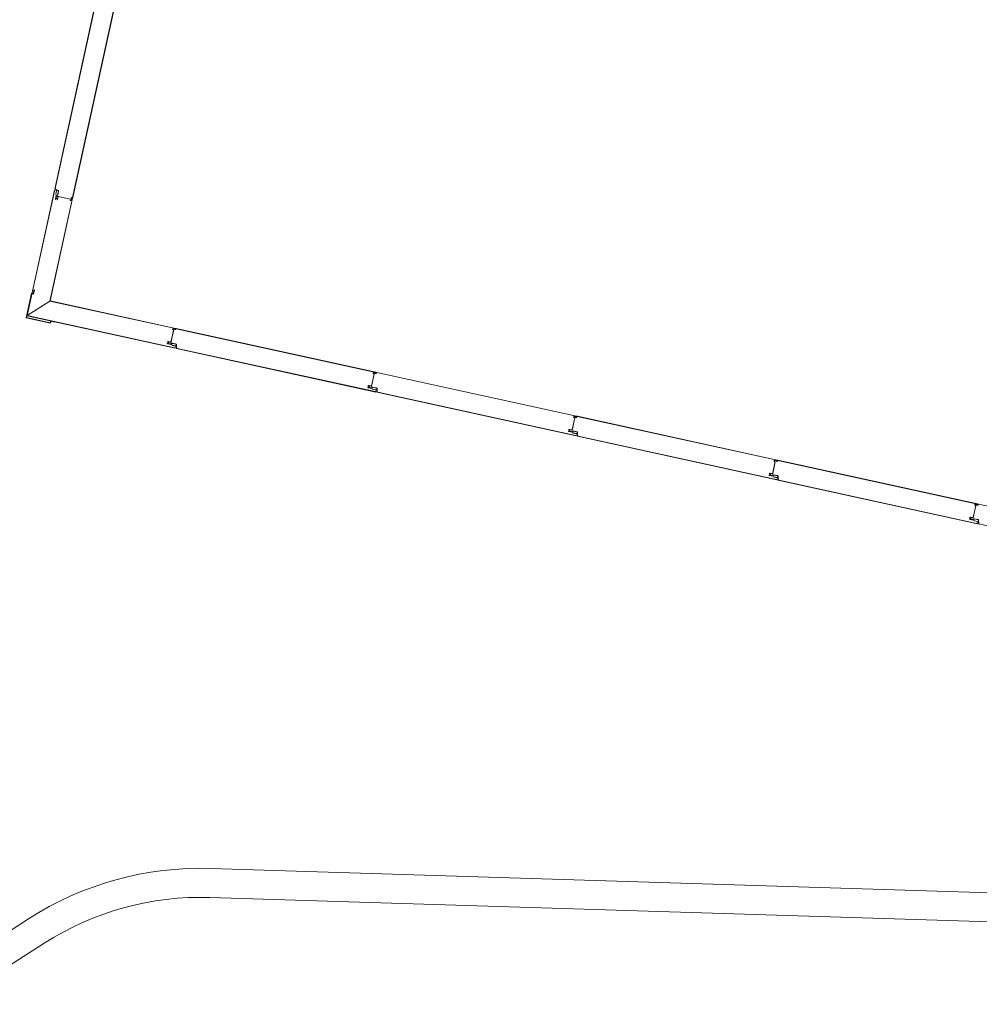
# Model space of a CAD drawing. Header units: metres. Extents: x 233012 to 233264, y 553571 to 554014.
# Tile 307 of 313: x 233246.06 to 233251.02, y 553967.25 to 553972.33. Entities that reach past the tile are written whole.
import ezdxf

# ---------------------------------------------------------------- set-up
doc = ezdxf.new("R2010")
doc.units = ezdxf.units.M
for name, color, linetype, lineweight in [('A-NL$1B_3D-modellen_algemeen', 252, 'Continuous', 5), ('A-NL$1B_3D-modellen_algemeen-drsn', 252, 'Continuous', 5), ('A-NL23_vloeraanzicht', 252, 'Continuous', 5), ('A-NL90_terrein', 252, 'Continuous', 5)]:
    doc.layers.add(name, color=color, linetype=linetype, lineweight=lineweight)

# ---------------------------------------------------------------- blocks, each defined once
blk = doc.blocks.new('NLRS_90_SI_LB_troittoirband 13-15_Struyk Verwo_mie - trottoirband_Struyk Verwo-871937-01_Situatie')
at = {"layer": 'A-NL90_terrein'}
for p, q in [((276.8476, -70.4316), (271.7562, -70.2727)), ((271.7515, -70.4226), (276.9675, -70.5854)), ((270.8144, -70.5327), (261.4856, -76.5117)), ((261.5665, -76.638), (270.8953, -70.659))]:
    blk.add_line(p, q, dxfattribs=at)
for radius in [1.65, 1.5]:
    blk.add_arc((271.7047, -71.9219), radius, 88.212, 122.6567, dxfattribs=at)
blk = doc.blocks.new('NLRS_41_GM_TLB_zetwerk hoek_gen_mie - 130x20x12-6236387-01_Situatie')
at = {"layer": 'A-NL$1B_3D-modellen_algemeen-drsn'}
for p, q in [((-0.118, 0.002), (-0.138, 0.002)), ((-0.138, 0.002), (-0.138, 0)), ((-0.138, 0), (-0.116, 0)), ((-0.118, 0.012), (-0.118, 0.002)), ((0.012, 0.012), (-0.118, 0.012)), ((-0.116, 0), (-0.116, 0.01)), ((-0.116, 0.01), (0.01, 0.01)), ((0.01, 0.01), (0.01, -0.116)), ((0.012, -0.118), (0.012, 0.012)), ((0.01, -0.116), (0, -0.116)), ((0, -0.116), (0, -0.138)), ((0, -0.138), (0.002, -0.138)), ((0.002, -0.138), (0.002, -0.118)), ((0.002, -0.118), (0.012, -0.118))]:
    blk.add_line(p, q, dxfattribs=at)

msp = doc.modelspace()

# ---------------------------------------------------------------- linework, layer by layer
at = {"layer": 'A-NL$1B_3D-modellen_algemeen-drsn'}
for p, q in [((233246.4671, 553972.4873), (233246.2419, 553971.458)), ((233246.2437, 553971.4616), (233246.4672, 553972.4832)), ((233246.3338, 553971.4149), (233246.5594, 553972.446)), ((233246.3348, 553971.4147), (233246.5604, 553972.4459)), ((233246.2405, 553971.4519), (233246.0989, 553970.8044)), ((233246.1, 553970.8052), (233246.2407, 553971.4477)), ((233246.2419, 553971.458), (233246.2594, 553971.4494)), ((233246.2487, 553971.4252), (233246.245, 553971.4081)), ((233246.2598, 553971.4503), (233246.2456, 553971.4573)), ((233246.2459, 553971.4079), (233246.2497, 553971.4249)), ((233246.2472, 553971.4321), (233246.2508, 553971.4486)), ((233246.2481, 553971.4319), (233246.2517, 553971.4484)), ((233246.2607, 553971.4467), (233246.2566, 553971.428)), ((233246.2617, 553971.4464), (233246.2576, 553971.4278)), ((233246.2167, 553970.88), (233246.3328, 553971.4105)), ((233246.2179, 553970.8807), (233246.3338, 553971.4104)), ((233246.25, 553971.4236), (233246.2477, 553971.4128)), ((233246.251, 553971.4234), (233246.2486, 553971.4126)), ((233246.2591, 553971.4178), (233246.2553, 553971.4056)), ((233246.26, 553971.4176), (233246.2562, 553971.4053)), ((233246.2589, 553971.4194), (233246.3224, 553971.4055)), ((233246.3213, 553971.4058), (233246.261, 553971.419)), ((233246.3305, 553971.4114), (233246.3255, 553971.4)), ((233246.3264, 553971.3996), (233246.3314, 553971.411)), ((233246.2167, 553970.88), (233246.1, 553970.8052)), ((233246.2167, 553970.88), (233246.8649, 553970.7381)), ((233246.8652, 553970.7391), (233246.2179, 553970.8807)), ((233246.0989, 553970.8044), (233246.8639, 553970.637)), ((233246.1, 553970.8052), (233246.8602, 553970.6388)), ((233246.856, 553970.7308), (233246.8421, 553970.6673)), ((233246.8426, 553970.6694), (233246.8558, 553970.7296)), ((233246.8522, 553970.7369), (233246.8647, 553970.7366)), ((233246.8522, 553970.7359), (233246.8647, 553970.7356)), ((233246.8692, 553970.7372), (233247.9004, 553970.5115)), ((233247.9007, 553970.5125), (233246.8695, 553970.7382)), ((233246.828, 553970.6697), (233246.8407, 553970.6681)), ((233246.8281, 553970.6707), (233246.8409, 553970.6691)), ((233246.8491, 553970.6626), (233246.8678, 553970.6585)), ((233246.8431, 553970.6556), (233246.826, 553970.6593)), ((233246.8433, 553970.6566), (233246.8262, 553970.6603)), ((233246.8314, 553970.6598), (233246.8422, 553970.6575)), ((233246.8316, 553970.6608), (233246.8424, 553970.6584)), ((233246.8487, 553970.6513), (233246.8652, 553970.6477)), ((233246.8489, 553970.6616), (233246.8676, 553970.6575)), ((233246.8654, 553970.6487), (233246.8489, 553970.6523)), ((233246.8696, 553970.6551), (233246.8701, 553970.6357)), ((233246.8701, 553970.6357), (233247.8994, 553970.4104)), ((233246.871, 553970.6394), (233246.8706, 553970.6552)), ((233246.8741, 553970.6358), (233247.8957, 553970.4123)), ((233247.8877, 553970.5103), (233247.9002, 553970.51)), ((233248.9359, 553970.285), (233247.9047, 553970.5106)), ((233248.9362, 553970.2859), (233247.905, 553970.5116)), ((233247.8915, 553970.5042), (233247.8776, 553970.4407)), ((233247.8781, 553970.4428), (233247.8912, 553970.503)), ((233247.8877, 553970.5093), (233247.9002, 553970.509)), ((233247.8615, 553970.4327), (233247.8786, 553970.429)), ((233247.8788, 553970.43), (233247.8617, 553970.4337)), ((233247.8635, 553970.4431), (233247.8762, 553970.4415)), ((233247.8636, 553970.4441), (233247.8764, 553970.4425)), ((233247.8668, 553970.4332), (233247.8777, 553970.4309)), ((233247.8779, 553970.4318), (233247.8671, 553970.4342)), ((233247.8842, 553970.4247), (233247.9007, 553970.4211)), ((233247.8844, 553970.435), (233247.9031, 553970.4309)), ((233247.9009, 553970.4221), (233247.8844, 553970.4257)), ((233247.8846, 553970.436), (233247.9033, 553970.4319)), ((233247.9051, 553970.4285), (233247.9056, 553970.4091)), ((233247.9056, 553970.4091), (233248.9349, 553970.1838)), ((233247.9061, 553970.4286), (233247.9065, 553970.4128)), ((233248.9312, 553970.1857), (233247.9096, 553970.4092)), ((233248.927, 553970.2776), (233248.9131, 553970.2141)), ((233248.9136, 553970.2162), (233248.9267, 553970.2764)), ((233248.9357, 553970.2835), (233248.9232, 553970.2837)), ((233248.9232, 553970.2827), (233248.9357, 553970.2825)), ((233249.9714, 553970.0584), (233248.9402, 553970.284)), ((233249.9717, 553970.0593), (233248.9405, 553970.285)), ((233248.897, 553970.2062), (233248.914, 553970.2024)), ((233248.9143, 553970.2034), (233248.8972, 553970.2071)), ((233248.899, 553970.2165), (233248.9117, 553970.2149)), ((233248.9119, 553970.2159), (233248.8991, 553970.2175)), ((233248.9023, 553970.2066), (233248.9132, 553970.2043)), ((233248.9134, 553970.2052), (233248.9026, 553970.2076)), ((233248.9199, 553970.2084), (233248.9386, 553970.2043)), ((233248.9201, 553970.2094), (233248.9388, 553970.2053)), ((233248.9362, 553970.1945), (233248.9197, 553970.1981)), ((233248.9364, 553970.1955), (233248.9199, 553970.1991)), ((233248.9406, 553970.202), (233248.941, 553970.1825)), ((233248.941, 553970.1825), (233249.9704, 553969.9572)), ((233248.942, 553970.1862), (233248.9416, 553970.202)), ((233248.9451, 553970.1826), (233249.9667, 553969.9591)), ((233249.9712, 553970.0569), (233249.9587, 553970.0571)), ((233249.9587, 553970.0561), (233249.9712, 553970.0559)), ((233251.0069, 553969.8318), (233249.9757, 553970.0574)), ((233251.0072, 553969.8327), (233249.976, 553970.0584)), ((233249.9625, 553970.051), (233249.9486, 553969.9875)), ((233249.9491, 553969.9896), (233249.9622, 553970.0498)), ((233249.9325, 553969.9796), (233249.9495, 553969.9758)), ((233249.9498, 553969.9768), (233249.9327, 553969.9805)), ((233249.9345, 553969.9899), (233249.9472, 553969.9883)), ((233249.9474, 553969.9893), (233249.9346, 553969.9909)), ((233249.9378, 553969.98), (233249.9487, 553969.9777)), ((233249.9489, 553969.9786), (233249.9381, 553969.981)), ((233249.9552, 553969.9715), (233249.9717, 553969.9679)), ((233249.9554, 553969.9818), (233249.9741, 553969.9777)), ((233249.9719, 553969.9689), (233249.9554, 553969.9725)), ((233249.9556, 553969.9828), (233249.9743, 553969.9787)), ((233249.976, 553969.9754), (233249.9765, 553969.9559)), ((233249.9765, 553969.9559), (233251.0059, 553969.7306)), ((233249.977, 553969.9754), (233249.9775, 553969.9596)), ((233251.0022, 553969.7325), (233249.9806, 553969.956)), ((233250.998, 553969.8244), (233250.9841, 553969.7609)), ((233250.9846, 553969.763), (233250.9977, 553969.8232)), ((233250.9942, 553969.8305), (233251.0067, 553969.8303)), ((233250.9942, 553969.8295), (233251.0067, 553969.8293)), ((233252.0424, 553969.6052), (233251.0112, 553969.8308)), ((233252.0427, 553969.6061), (233251.0115, 553969.8318)), ((233250.985, 553969.7492), (233250.968, 553969.753)), ((233250.9853, 553969.7502), (233250.9682, 553969.7539)), ((233250.97, 553969.7634), (233250.9827, 553969.7617)), ((233250.9829, 553969.7627), (233250.9701, 553969.7643)), ((233250.9733, 553969.7534), (233250.9842, 553969.7511)), ((233250.9736, 553969.7544), (233250.9844, 553969.7521)), ((233250.9909, 553969.7552), (233251.0096, 553969.7511)), ((233251.0098, 553969.7521), (233250.9911, 553969.7562)), ((233251.0115, 553969.7488), (233251.012, 553969.7293)), ((233251.0125, 553969.7488), (233251.0129, 553969.733)), ((233251.0072, 553969.7413), (233250.9907, 553969.7449)), ((233251.0074, 553969.7423), (233250.9909, 553969.7459)), ((233251.012, 553969.7293), (233252.0414, 553969.504))]:
    msp.add_line(p, q, dxfattribs=at)
for centre, major_axis, start_param, end_param in [((233246.2448, 553971.4468), (-0.00345, 0.0024), 5.368476, 6.675883), ((233246.2448, 553971.4468), (-0.00388, -0.0016), 4.36881, 5.676217), ((233246.2476, 553971.4608), (-0.00315, 0.00246), 0.447417, 1.711382), ((233246.2476, 553971.4608), (-0.00323, -0.00236), 5.43561, 6.699576), ((233246.2506, 553971.4313), (0, 0.0035), 1.355915, 1.914772), ((233246.2506, 553971.4313), (-0.00134, -0.00323), 4.889414, 5.448271), ((233246.2506, 553971.4313), (-0.00233, -0.00091), 5.693632, 6.252489), ((233246.2486, 553971.449), (-0.00198, 0.00251), 3.828293, 5.662479), ((233246.2486, 553971.449), (-0.00181, -0.00125), 2.323197, 4.157382), ((233246.2486, 553971.449), (-0.00162, 0.00149), 3.667419, 5.501604), ((233246.2466, 553971.4256), (-0.00165, 0.00145), 3.647563, 4.206419), ((233246.2466, 553971.4256), (-0.00067, 0.00209), 4.186563, 4.74542), ((233246.2466, 553971.4256), (-0.00099, -0.00304), 1.669494, 2.228351), ((233246.2532, 553971.4229), (-0.00126, -0.00294), 3.365516, 4.900264), ((233246.2532, 553971.4229), (-0.00122, -0.00184), 3.546306, 5.080928), ((233246.2532, 553971.4229), (-0.00119, -0.00185), 3.534776, 5.069398), ((233246.2542, 553971.4285), (-0.00256, 0.00239), 2.14209, 3.677448), ((233246.2542, 553971.4285), (0.00019, 0.00349), 3.016155, 4.551514), ((233246.2542, 553971.4285), (-0.00092, -0.00233), 0.196314, 1.731672), ((233246.2583, 553971.4472), (-0.00241, -0.00067), 2.656029, 3.985927), ((233246.2583, 553971.4472), (-0.00342, 0.00075), 3.141593, 4.47149), ((233246.2583, 553971.4472), (-0.00343, -0.00071), 2.721623, 4.051521), ((233246.2484, 553971.4073), (-0.00348, -0.00033), 5.973061, 7.543857), ((233246.2484, 553971.4073), (-0.00348, -0.00033), 5.973061, 7.543857), ((233246.2484, 553971.4073), (-0.00157, -0.00195), 5.176037, 6.746833), ((233246.2508, 553971.4121), (-0.00176, -0.00267), 5.078797, 6.649593), ((233246.2508, 553971.4121), (-0.00143, -0.00167), 5.203786, 6.774582), ((233246.2508, 553971.4121), (-0.00143, -0.00167), 5.203786, 6.774582), ((233246.2524, 553971.4117), (-0.00283, 0.00149), 1.841006, 3.324536), ((233246.2524, 553971.4117), (-0.00144, 0.00166), 2.209574, 3.693104), ((233246.2524, 553971.4117), (-0.00158, 0.00153), 2.12437, 3.6079), ((233246.2529, 553971.4063), (-0.0019, -0.00294), 0.357045, 1.840575), ((233246.2529, 553971.4063), (-0.00227, -0.00266), 0.491661, 1.975191), ((233246.2529, 553971.4063), (-0.00109, -0.00225), 0.233886, 1.717416), ((233246.2601, 553971.4173), (0.00026, 0.00349), 0.604621, 1.342556), ((233246.2601, 553971.4173), (-0.00347, -0.00047), 5.108919, 5.846853), ((233246.2601, 553971.4173), (-0.0025, -0.00005), 5.206383, 5.960252), ((233246.2607, 553971.4174), (-0.00061, 0.00153), 5.688041, 7.171571), ((233246.2607, 553971.4174), (-0.000485, -0.000433), 3.768178, 5.251708), ((233246.2607, 553971.4174), (-0.000597, 0.000257), 4.902642, 6.386172), ((233246.3233, 553971.4008), (-0.00178, -0.00088), 5.610261, 7.278849), ((233246.3211, 553971.4048), (0.000055, 0.000999), 4.551514, 6.12231), ((233246.3222, 553971.4046), (-0.000667, 0.000745), 3.766115, 5.336911), ((233246.3238, 553971.401), (-0.00048, -0.0012), 4.873264, 7.817461), ((233246.3236, 553971.4008), (-0.00121, 0.00159), 2.177174, 3.648907), ((233246.3238, 553971.401), (0.000014, 0.000293), 1.404174, 4.348371), ((233246.3238, 553971.401), (-0.000168, 0.00024), 0.744946, 3.689143), ((233246.3302, 553971.4116), (-0.00157, -0.00256), 3.477168, 5.948703), ((233246.3302, 553971.4116), (-0.00299, -0.00022), 4.425785, 6.89732), ((233246.3302, 553971.4116), (-0.00146, -0.00136), 3.747625, 6.218914), ((233246.3279, 553971.4097), (-0.0002, 0.00098), 4.098503, 5.197733), ((233246.332, 553971.4105), (-0.00167, -0.00068), 2.711299, 5.355777), ((233246.332, 553971.4105), (-0.000546, -0.000585), 2.36124, 4.855303), ((233246.332, 553971.4105), (-0.000184, -0.000779), 1.842711, 4.336773), ((233246.3328, 553971.4151), (-0.0015, -0.00132), 0.636149, 2.206945), ((233246.3328, 553971.4151), (-0.000798, -0.000602), 0.709074, 2.27987), ((233246.3328, 553971.4151), (-0.000798, -0.000602), 0.709074, 2.27987), ((233246.8521, 553970.7335), (-0.00186, 0.00069), 0.040866, 1.709453), ((233246.8522, 553970.7339), (0.00195, 0.00045), 1.326327, 2.798059), ((233246.8525, 553970.7339), (-0.00126, 0.00031), 4.933576, 7.877773), ((233246.8525, 553970.7339), (0.000291, 0.000034), 1.43767, 4.381867), ((233246.8525, 553970.7339), (0.000275, 0.000102), 1.198998, 4.143195), ((233246.8548, 553970.7298), (0.000608, 0.000794), 5.150418, 6.721214), ((233246.855, 553970.731), (0.000467, 0.000884), 4.982599, 6.553395), ((233246.8647, 553970.7353), (0.0013, 0.0027), 2.472128, 4.943664), ((233246.8647, 553970.7353), (0.00023, 0.00299), 2.099436, 4.570971), ((233246.862, 553970.734), (0.000113, 0.000994), 5.278694, 6.377924), ((233246.8647, 553970.7353), (0.00017, 0.00199), 2.107302, 4.578591), ((233246.8645, 553970.7374), (-0.00075, 0.00164), 2.825219, 5.469697), ((233246.8645, 553970.7374), (0.000117, 0.000791), 3.465414, 5.959476), ((233246.8645, 553970.7374), (-0.000547, 0.000584), 2.566065, 5.060127), ((233246.869, 553970.7362), (-0.00138, 0.00145), 5.307534, 6.87833), ((233246.869, 553970.7362), (0.001, 0.000016), 1.338972, 2.909768), ((233246.869, 553970.7362), (0.001, 0.000016), 1.338972, 2.909768), ((233246.8267, 553970.6628), (-0.0033, 0.00116), 0.122489, 1.693286), ((233246.8267, 553970.6628), (-0.0033, 0.00116), 0.122489, 1.693286), ((233246.8267, 553970.6628), (-0.0016, 0.00192), 0.662909, 2.233706), ((233246.8277, 553970.6673), (0.0035, -0.00014), 1.481303, 2.964833), ((233246.8277, 553970.6673), (-0.00319, 0.00145), 5.011082, 6.494612), ((233246.8277, 553970.6673), (-0.00209, 0.00137), 5.162977, 6.646507), ((233246.832, 553970.6629), (-0.00094, 0.00306), 1.055608, 2.626404), ((233246.8324, 553970.6646), (0.00204, 0.00246), 0.564994, 2.048524), ((233246.832, 553970.6629), (-0.00023, 0.00219), 1.249046, 2.819842), ((233246.832, 553970.6629), (-0.00023, 0.00219), 1.249046, 2.819842), ((233246.8324, 553970.6646), (-0.00177, 0.00131), 5.221733, 6.705263), ((233246.8324, 553970.6646), (-0.00208, 0.00072), 4.916898, 6.400428), ((233246.8406, 553970.6693), (-0.00341, 0.00077), 1.664264, 2.402198), ((233246.8406, 553970.6693), (0.00012, 0.0035), 3.048082, 3.786017), ((233246.8406, 553970.6693), (-0.00152, 0.00199), 2.360264, 3.114134), ((233246.841, 553970.6697), (0.00153, 0.00061), 4.202447, 5.685977), ((233246.841, 553970.6697), (0.000281, 0.000586), 3.460683, 4.944212), ((233246.841, 553970.6697), (0.000634, 0.000142), 4.363322, 5.846852), ((233246.8484, 553970.6592), (-0.00322, 0.00138), 4.902642, 6.438001), ((233246.8484, 553970.6592), (0.00278, 0.00212), 0.704419, 2.239778), ((233246.8429, 553970.6606), (-0.00052, 0.00316), 2.764345, 4.299093), ((233246.8429, 553970.6606), (-0.00029, 0.00218), 2.796726, 4.331349), ((233246.8429, 553970.6606), (0.00005, 0.0022), 2.951707, 4.48633), ((233246.8426, 553970.6535), (0.00113, 0.00189), 6.046079, 6.604935), ((233246.8426, 553970.6535), (0.00166, 0.00144), 0.083893, 0.64275), ((233246.8426, 553970.6535), (0.00056, 0.00315), 5.686243, 6.2451), ((233246.8484, 553970.6592), (0.00247, -0.0004), 1.517566, 3.052924), ((233246.8494, 553970.6547), (0.00295, 0.00188), 3.371735, 3.930592), ((233246.8494, 553970.6547), (0.0035, -0.00016), 3.985195, 4.544052), ((233246.8494, 553970.6547), (0.00225, 0.00108), 3.490623, 4.04948), ((233246.8611, 553970.643), (-0.00007, 0.0042), 2.909966, 4.217373), ((233246.8611, 553970.643), (0.0024, 0.00345), 3.534291, 4.841698), ((233246.8647, 553970.6455), (0.0014, 0.0017), 4.924274, 6.758459), ((233246.8647, 553970.6455), (0.00205, 0.00081), 5.42827, 7.262456), ((233246.8647, 553970.6455), (0.00282, 0.00151), 5.313654, 7.14784), ((233246.8671, 553970.6551), (-0.00108, 0.00225), 4.29038, 5.620278), ((233246.8671, 553970.6551), (0.0032, 0.00143), 5.888446, 7.218344), ((233246.8671, 553970.6551), (-0.00217, 0.00275), 4.069193, 5.39909), ((233246.8749, 553970.6397), (-0.00267, 0.00298), 0.931354, 2.19532), ((233246.8749, 553970.6397), (0.00344, 0.00203), 2.699863, 3.963829), ((233247.9, 553970.5108), (-0.00075, 0.00164), 2.825219, 5.469697), ((233247.9, 553970.5108), (0.000117, 0.000791), 3.465414, 5.959476), ((233247.9, 553970.5108), (-0.000547, 0.000584), 2.566065, 5.060127), ((233247.9045, 553970.5096), (-0.00138, 0.00145), 5.307534, 6.87833), ((233247.9045, 553970.5096), (0.001, 0.000016), 1.338972, 2.909768), ((233247.9045, 553970.5096), (0.001, 0.000016), 1.338972, 2.909768), ((233247.8876, 553970.5069), (-0.00186, 0.00069), 0.040866, 1.709453), ((233247.8877, 553970.5073), (0.00195, 0.00045), 1.326327, 2.798059), ((233247.888, 553970.5073), (-0.00126, 0.00031), 4.933576, 7.877773), ((233247.888, 553970.5073), (0.000291, 0.000034), 1.43767, 4.381867), ((233247.888, 553970.5073), (0.000275, 0.000102), 1.198998, 4.143195), ((233247.8903, 553970.5032), (0.000608, 0.000794), 5.150418, 6.721214), ((233247.8905, 553970.5044), (0.000467, 0.000884), 4.982599, 6.553395), ((233247.9002, 553970.5087), (0.0013, 0.0027), 2.472128, 4.943664), ((233247.9002, 553970.5087), (0.00023, 0.00299), 2.099436, 4.570971), ((233247.8975, 553970.5074), (0.000113, 0.000994), 5.278694, 6.377924), ((233247.9002, 553970.5087), (0.00017, 0.00199), 2.107302, 4.578591), ((233247.8622, 553970.4362), (-0.0033, 0.00116), 0.122489, 1.693286), ((233247.8622, 553970.4362), (-0.0033, 0.00116), 0.122489, 1.693286), ((233247.8622, 553970.4362), (-0.0016, 0.00192), 0.662909, 2.233706), ((233247.8632, 553970.4407), (0.0035, -0.00014), 1.481303, 2.964833), ((233247.8632, 553970.4407), (-0.00319, 0.00145), 5.011082, 6.494612), ((233247.8632, 553970.4407), (-0.00209, 0.00137), 5.162977, 6.646507), ((233247.8675, 553970.4364), (-0.00094, 0.00306), 1.055608, 2.626404), ((233247.8679, 553970.438), (0.00204, 0.00246), 0.564994, 2.048524), ((233247.8675, 553970.4364), (-0.00023, 0.00219), 1.249046, 2.819842), ((233247.8675, 553970.4364), (-0.00023, 0.00219), 1.249046, 2.819842), ((233247.8679, 553970.438), (-0.00177, 0.00131), 5.221733, 6.705263), ((233247.8679, 553970.438), (-0.00208, 0.00072), 4.916898, 6.400428), ((233247.8761, 553970.4427), (-0.00341, 0.00077), 1.664264, 2.402198), ((233247.8761, 553970.4427), (0.00012, 0.0035), 3.048082, 3.786017), ((233247.8761, 553970.4427), (-0.00152, 0.00199), 2.360264, 3.114134), ((233247.8765, 553970.4431), (0.00153, 0.00061), 4.202447, 5.685977), ((233247.8765, 553970.4431), (0.000281, 0.000586), 3.460683, 4.944212), ((233247.8765, 553970.4431), (0.000634, 0.000142), 4.363322, 5.846852), ((233247.8784, 553970.434), (-0.00052, 0.00316), 2.764345, 4.299093), ((233247.8784, 553970.434), (-0.00029, 0.00218), 2.796726, 4.331349), ((233247.8784, 553970.434), (0.00005, 0.0022), 2.951707, 4.48633), ((233247.8781, 553970.4269), (0.00113, 0.00189), 6.046079, 6.604935), ((233247.8781, 553970.4269), (0.00166, 0.00144), 0.083893, 0.64275), ((233247.8781, 553970.4269), (0.00056, 0.00315), 5.686243, 6.2451), ((233247.8839, 553970.4326), (-0.00322, 0.00138), 4.902642, 6.438001), ((233247.8839, 553970.4326), (0.00278, 0.00212), 0.704419, 2.239778), ((233247.8839, 553970.4326), (0.00247, -0.0004), 1.517566, 3.052924), ((233247.8849, 553970.4281), (0.00295, 0.00188), 3.371735, 3.930592), ((233247.8849, 553970.4281), (0.0035, -0.00016), 3.985195, 4.544052), ((233247.8849, 553970.4281), (0.00225, 0.00108), 3.490623, 4.04948), ((233247.8966, 553970.4164), (-0.00007, 0.0042), 2.909966, 4.217373), ((233247.8966, 553970.4164), (0.0024, 0.00345), 3.534291, 4.841698), ((233247.9002, 553970.4189), (0.0014, 0.0017), 4.924274, 6.758459), ((233247.9002, 553970.4189), (0.00205, 0.00081), 5.42827, 7.262456), ((233247.9002, 553970.4189), (0.00282, 0.00151), 5.313654, 7.14784), ((233247.9026, 553970.4285), (-0.00108, 0.00225), 4.29038, 5.620278), ((233247.9026, 553970.4285), (0.0032, 0.00143), 5.888446, 7.218344), ((233247.9026, 553970.4285), (-0.00217, 0.00275), 4.069193, 5.39909), ((233247.9104, 553970.4131), (-0.00267, 0.00298), 0.931354, 2.19532), ((233247.9104, 553970.4131), (0.00344, 0.00203), 2.699863, 3.963829), ((233248.9231, 553970.2803), (-0.00186, 0.00069), 0.040866, 1.709453), ((233248.9232, 553970.2807), (0.00195, 0.00045), 1.326327, 2.798059), ((233248.9235, 553970.2807), (-0.00126, 0.00031), 4.933576, 7.877773), ((233248.9235, 553970.2807), (0.000291, 0.000034), 1.43767, 4.381867), ((233248.9235, 553970.2807), (0.000275, 0.000102), 1.198998, 4.143195), ((233248.9258, 553970.2767), (0.000608, 0.000794), 5.150418, 6.721214), ((233248.926, 553970.2778), (0.000467, 0.000884), 4.982599, 6.553395), ((233248.9357, 553970.2821), (0.0013, 0.0027), 2.472128, 4.943664), ((233248.9357, 553970.2821), (0.00023, 0.00299), 2.099436, 4.570971), ((233248.933, 553970.2808), (0.000113, 0.000994), 5.278694, 6.377924), ((233248.9357, 553970.2821), (0.00017, 0.00199), 2.107302, 4.578591), ((233248.9355, 553970.2842), (-0.00075, 0.00164), 2.825219, 5.469697), ((233248.9355, 553970.2842), (0.000117, 0.000791), 3.465414, 5.959476), ((233248.9355, 553970.2842), (-0.000547, 0.000584), 2.566065, 5.060127), ((233248.94, 553970.283), (-0.00138, 0.00145), 5.307534, 6.87833), ((233248.94, 553970.283), (0.001, 0.000016), 1.338972, 2.909768), ((233248.94, 553970.283), (0.001, 0.000016), 1.338972, 2.909768), ((233248.8977, 553970.2096), (-0.0033, 0.00116), 0.122489, 1.693286), ((233248.8977, 553970.2096), (-0.0033, 0.00116), 0.122489, 1.693286), ((233248.8977, 553970.2096), (-0.0016, 0.00192), 0.662909, 2.233706), ((233248.8987, 553970.2141), (0.0035, -0.00014), 1.481303, 2.964833), ((233248.8987, 553970.2141), (-0.00319, 0.00145), 5.011082, 6.494612), ((233248.8987, 553970.2141), (-0.00209, 0.00137), 5.162977, 6.646507), ((233248.903, 553970.2098), (-0.00094, 0.00306), 1.055608, 2.626404), ((233248.9034, 553970.2114), (0.00204, 0.00246), 0.564994, 2.048524), ((233248.903, 553970.2098), (-0.00023, 0.00219), 1.249046, 2.819842), ((233248.903, 553970.2098), (-0.00023, 0.00219), 1.249046, 2.819842), ((233248.9034, 553970.2114), (-0.00177, 0.00131), 5.221733, 6.705263), ((233248.9034, 553970.2114), (-0.00208, 0.00072), 4.916898, 6.400428), ((233248.9116, 553970.2161), (-0.00341, 0.00077), 1.664264, 2.402198), ((233248.9116, 553970.2161), (0.00012, 0.0035), 3.048082, 3.786017), ((233248.9116, 553970.2161), (-0.00152, 0.00199), 2.360264, 3.114134), ((233248.9119, 553970.2165), (0.00153, 0.00061), 4.202447, 5.685977), ((233248.9119, 553970.2165), (0.000281, 0.000586), 3.460683, 4.944212), ((233248.9119, 553970.2165), (0.000634, 0.000142), 4.363322, 5.846852), ((233248.9139, 553970.2074), (-0.00052, 0.00316), 2.764345, 4.299093), ((233248.9139, 553970.2074), (-0.00029, 0.00218), 2.796726, 4.331349), ((233248.9139, 553970.2074), (0.00005, 0.0022), 2.951707, 4.48633), ((233248.9194, 553970.206), (-0.00322, 0.00138), 4.902642, 6.438001), ((233248.9194, 553970.206), (0.00278, 0.00212), 0.704419, 2.239778), ((233248.9194, 553970.206), (0.00247, -0.0004), 1.517566, 3.052924), ((233248.9381, 553970.2019), (0.0032, 0.00143), 5.888446, 7.218344), ((233248.9381, 553970.2019), (-0.00217, 0.00275), 4.069193, 5.39909), ((233248.9136, 553970.2003), (0.00113, 0.00189), 6.046079, 6.604935), ((233248.9136, 553970.2003), (0.00166, 0.00144), 0.083893, 0.64275), ((233248.9136, 553970.2003), (0.00056, 0.00315), 5.686243, 6.2451), ((233248.9204, 553970.2015), (0.00295, 0.00188), 3.371735, 3.930592), ((233248.9204, 553970.2015), (0.0035, -0.00016), 3.985195, 4.544052), ((233248.9204, 553970.2015), (0.00225, 0.00108), 3.490623, 4.04948), ((233248.9321, 553970.1898), (-0.00007, 0.0042), 2.909966, 4.217373), ((233248.9321, 553970.1898), (0.0024, 0.00345), 3.534291, 4.841698), ((233248.9357, 553970.1924), (0.0014, 0.0017), 4.924274, 6.758459), ((233248.9357, 553970.1924), (0.00205, 0.00081), 5.42827, 7.262456), ((233248.9357, 553970.1924), (0.00282, 0.00151), 5.313654, 7.14784), ((233248.9381, 553970.2019), (-0.00108, 0.00225), 4.29038, 5.620278), ((233248.9459, 553970.1865), (-0.00267, 0.00298), 0.931354, 2.19532), ((233248.9459, 553970.1865), (0.00344, 0.00203), 2.699863, 3.963829), ((233249.9586, 553970.0537), (-0.00186, 0.00069), 0.040866, 1.709453), ((233249.9587, 553970.0541), (0.00195, 0.00045), 1.326327, 2.798059), ((233249.959, 553970.0541), (-0.00126, 0.00031), 4.933576, 7.877773), ((233249.959, 553970.0541), (0.000291, 0.000034), 1.43767, 4.381867), ((233249.959, 553970.0541), (0.000275, 0.000102), 1.198998, 4.143195), ((233249.9615, 553970.0512), (0.000467, 0.000884), 4.982599, 6.553395), ((233249.9712, 553970.0555), (0.0013, 0.0027), 2.472128, 4.943664), ((233249.9712, 553970.0555), (0.00023, 0.00299), 2.099436, 4.570971), ((233249.9685, 553970.0542), (0.000113, 0.000994), 5.278694, 6.377924), ((233249.9712, 553970.0555), (0.00017, 0.00199), 2.107302, 4.578591), ((233249.971, 553970.0576), (-0.00075, 0.00164), 2.825219, 5.469697), ((233249.971, 553970.0576), (0.000117, 0.000791), 3.465414, 5.959476), ((233249.971, 553970.0576), (-0.000547, 0.000584), 2.566065, 5.060127), ((233249.9755, 553970.0564), (-0.00138, 0.00145), 5.307534, 6.87833), ((233249.9755, 553970.0564), (0.001, 0.000016), 1.338972, 2.909768), ((233249.9755, 553970.0564), (0.001, 0.000016), 1.338972, 2.909768), ((233249.9613, 553970.0501), (0.000608, 0.000794), 5.150418, 6.721214), ((233249.9332, 553969.983), (-0.0033, 0.00116), 0.122489, 1.693286), ((233249.9332, 553969.983), (-0.0033, 0.00116), 0.122489, 1.693286), ((233249.9332, 553969.983), (-0.0016, 0.00192), 0.662909, 2.233706), ((233249.9342, 553969.9875), (0.0035, -0.00014), 1.481303, 2.964833), ((233249.9342, 553969.9875), (-0.00319, 0.00145), 5.011082, 6.494612), ((233249.9342, 553969.9875), (-0.00209, 0.00137), 5.162977, 6.646507), ((233249.9385, 553969.9832), (-0.00094, 0.00306), 1.055608, 2.626404), ((233249.9389, 553969.9848), (0.00204, 0.00246), 0.564994, 2.048524), ((233249.9385, 553969.9832), (-0.00023, 0.00219), 1.249046, 2.819842), ((233249.9385, 553969.9832), (-0.00023, 0.00219), 1.249046, 2.819842), ((233249.9389, 553969.9848), (-0.00177, 0.00131), 5.221733, 6.705263), ((233249.9389, 553969.9848), (-0.00208, 0.00072), 4.916898, 6.400428), ((233249.9471, 553969.9895), (-0.00341, 0.00077), 1.664264, 2.402198), ((233249.9471, 553969.9895), (0.00012, 0.0035), 3.048082, 3.786017), ((233249.9471, 553969.9895), (-0.00152, 0.00199), 2.360264, 3.114134), ((233249.9474, 553969.9899), (0.00153, 0.00061), 4.202447, 5.685977), ((233249.9474, 553969.9899), (0.000281, 0.000586), 3.460683, 4.944212), ((233249.9474, 553969.9899), (0.000634, 0.000142), 4.363322, 5.846852), ((233249.9493, 553969.9808), (-0.00052, 0.00316), 2.764345, 4.299093), ((233249.9493, 553969.9808), (-0.00029, 0.00218), 2.796726, 4.331349), ((233249.9493, 553969.9808), (0.00005, 0.0022), 2.951707, 4.48633), ((233249.9491, 553969.9737), (0.00113, 0.00189), 6.046079, 6.604935), ((233249.9491, 553969.9737), (0.00166, 0.00144), 0.083893, 0.64275), ((233249.9491, 553969.9737), (0.00056, 0.00315), 5.686243, 6.2451), ((233249.9549, 553969.9794), (-0.00322, 0.00138), 4.902642, 6.438001), ((233249.9549, 553969.9794), (0.00278, 0.00212), 0.704419, 2.239778), ((233249.9549, 553969.9794), (0.00247, -0.0004), 1.517566, 3.052924), ((233249.9559, 553969.9749), (0.00295, 0.00188), 3.371735, 3.930592), ((233249.9559, 553969.9749), (0.0035, -0.00016), 3.985195, 4.544052), ((233249.9559, 553969.9749), (0.00225, 0.00108), 3.490623, 4.04948), ((233249.9676, 553969.9632), (-0.00007, 0.0042), 2.909966, 4.217373), ((233249.9676, 553969.9632), (0.0024, 0.00345), 3.534291, 4.841698), ((233249.9712, 553969.9658), (0.0014, 0.0017), 4.924274, 6.758459), ((233249.9712, 553969.9658), (0.00205, 0.00081), 5.42827, 7.262456), ((233249.9712, 553969.9658), (0.00282, 0.00151), 5.313654, 7.14784), ((233249.9736, 553969.9753), (-0.00108, 0.00225), 4.29038, 5.620278), ((233249.9736, 553969.9753), (0.0032, 0.00143), 5.888446, 7.218344), ((233249.9736, 553969.9753), (-0.00217, 0.00275), 4.069193, 5.39909), ((233249.9814, 553969.9599), (-0.00267, 0.00298), 0.931354, 2.19532), ((233249.9814, 553969.9599), (0.00344, 0.00203), 2.699863, 3.963829), ((233250.9941, 553969.8271), (-0.00186, 0.00069), 0.040866, 1.709453), ((233250.9942, 553969.8275), (0.00195, 0.00045), 1.326327, 2.798059), ((233250.9945, 553969.8275), (-0.00126, 0.00031), 4.933576, 7.877773), ((233250.9945, 553969.8275), (0.000291, 0.000034), 1.43767, 4.381867), ((233250.9945, 553969.8275), (0.000275, 0.000102), 1.198998, 4.143195), ((233250.9968, 553969.8235), (0.000608, 0.000794), 5.150418, 6.721214), ((233250.997, 553969.8246), (0.000467, 0.000884), 4.982599, 6.553395), ((233251.0067, 553969.8289), (0.0013, 0.0027), 2.472128, 4.943664), ((233251.0067, 553969.8289), (0.00023, 0.00299), 2.099436, 4.570971), ((233251.004, 553969.8276), (0.000113, 0.000994), 5.278694, 6.377924), ((233251.0067, 553969.8289), (0.00017, 0.00199), 2.107302, 4.578591), ((233251.0065, 553969.8311), (-0.00075, 0.00164), 2.825219, 5.469697), ((233251.0065, 553969.8311), (0.000117, 0.000791), 3.465414, 5.959476), ((233251.0065, 553969.8311), (-0.000547, 0.000584), 2.566065, 5.060127), ((233251.011, 553969.8298), (-0.00138, 0.00145), 5.307534, 6.87833), ((233251.011, 553969.8298), (0.001, 0.000016), 1.338972, 2.909768), ((233251.011, 553969.8298), (0.001, 0.000016), 1.338972, 2.909768), ((233250.9687, 553969.7564), (-0.0033, 0.00116), 0.122489, 1.693286), ((233250.9687, 553969.7564), (-0.0033, 0.00116), 0.122489, 1.693286), ((233250.9687, 553969.7564), (-0.0016, 0.00192), 0.662909, 2.233706), ((233250.9697, 553969.7609), (0.0035, -0.00014), 1.481303, 2.964833), ((233250.9697, 553969.7609), (-0.00319, 0.00145), 5.011082, 6.494612), ((233250.9697, 553969.7609), (-0.00209, 0.00137), 5.162977, 6.646507), ((233250.974, 553969.7566), (-0.00094, 0.00306), 1.055608, 2.626404), ((233250.9744, 553969.7582), (0.00204, 0.00246), 0.564994, 2.048524), ((233250.974, 553969.7566), (-0.00023, 0.00219), 1.249046, 2.819842), ((233250.974, 553969.7566), (-0.00023, 0.00219), 1.249046, 2.819842), ((233250.9744, 553969.7582), (-0.00177, 0.00131), 5.221733, 6.705263), ((233250.9744, 553969.7582), (-0.00208, 0.00072), 4.916898, 6.400428), ((233250.9826, 553969.7629), (-0.00341, 0.00077), 1.664264, 2.402198), ((233250.9826, 553969.7629), (0.00012, 0.0035), 3.048082, 3.786017), ((233250.9826, 553969.7629), (-0.00152, 0.00199), 2.360264, 3.114134), ((233250.9829, 553969.7634), (0.00153, 0.00061), 4.202447, 5.685977), ((233250.9829, 553969.7634), (0.000281, 0.000586), 3.460683, 4.944212), ((233250.9829, 553969.7634), (0.000634, 0.000142), 4.363322, 5.846852), ((233250.9848, 553969.7542), (-0.00052, 0.00316), 2.764345, 4.299093), ((233250.9848, 553969.7542), (-0.00029, 0.00218), 2.796726, 4.331349), ((233250.9848, 553969.7542), (0.00005, 0.0022), 2.951707, 4.48633), ((233250.9846, 553969.7471), (0.00113, 0.00189), 6.046079, 6.604935), ((233250.9846, 553969.7471), (0.00166, 0.00144), 0.083893, 0.64275), ((233250.9846, 553969.7471), (0.00056, 0.00315), 5.686243, 6.2451), ((233250.9904, 553969.7528), (-0.00322, 0.00138), 4.902642, 6.438001), ((233250.9904, 553969.7528), (0.00278, 0.00212), 0.704419, 2.239778), ((233250.9904, 553969.7528), (0.00247, -0.0004), 1.517566, 3.052924), ((233251.009, 553969.7487), (-0.00108, 0.00225), 4.29038, 5.620278), ((233251.009, 553969.7487), (0.0032, 0.00143), 5.888446, 7.218344), ((233251.009, 553969.7487), (-0.00217, 0.00275), 4.069193, 5.39909), ((233250.9914, 553969.7483), (0.00295, 0.00188), 3.371735, 3.930592), ((233250.9914, 553969.7483), (0.0035, -0.00016), 3.985195, 4.544052), ((233250.9914, 553969.7483), (0.00225, 0.00108), 3.490623, 4.04948), ((233251.0031, 553969.7366), (-0.00007, 0.0042), 2.909966, 4.217373), ((233251.0031, 553969.7366), (0.0024, 0.00345), 3.534291, 4.841698), ((233251.0067, 553969.7392), (0.0014, 0.0017), 4.924274, 6.758459), ((233251.0067, 553969.7392), (0.00205, 0.00081), 5.42827, 7.262456), ((233251.0067, 553969.7392), (0.00282, 0.00151), 5.313654, 7.14784), ((233251.0169, 553969.7333), (-0.00267, 0.00298), 0.931354, 2.19532), ((233251.0169, 553969.7333), (0.00344, 0.00203), 2.699863, 3.963829)]:
    msp.add_ellipse(centre, major_axis=major_axis, ratio=1, start_param=start_param, end_param=end_param, dxfattribs=at)
at = {"layer": 'A-NL23_vloeraanzicht'}
for p, q in [((233258.9348, 553967.4302), (233247.0435, 553967.8014)), ((233246.1873, 553967.565), (233236.8585, 553961.586))]:
    msp.add_line(p, q, dxfattribs=at)
msp.add_arc((233246.9967, 553966.3021), 1.5, 88.212, 122.6567, dxfattribs=at)

# ---------------------------------------------------------------- block references
at = {"layer": 'A-NL$1B_3D-modellen_algemeen', "rotation": 167.6567290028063}
msp.add_blockref('NLRS_41_GM_TLB_zetwerk hoek_gen_mie - 130x20x12-6236387-01_Situatie', (233246.1079, 553970.8025), dxfattribs=at)
at = {"layer": 'A-NL90_terrein'}
msp.add_blockref('NLRS_90_SI_LB_troittoirband 13-15_Struyk Verwo_mie - trottoirband_Struyk Verwo-871937-01_Situatie', (232975.292, 554038.224), dxfattribs=at)

doc.saveas('drawing.dxf')
